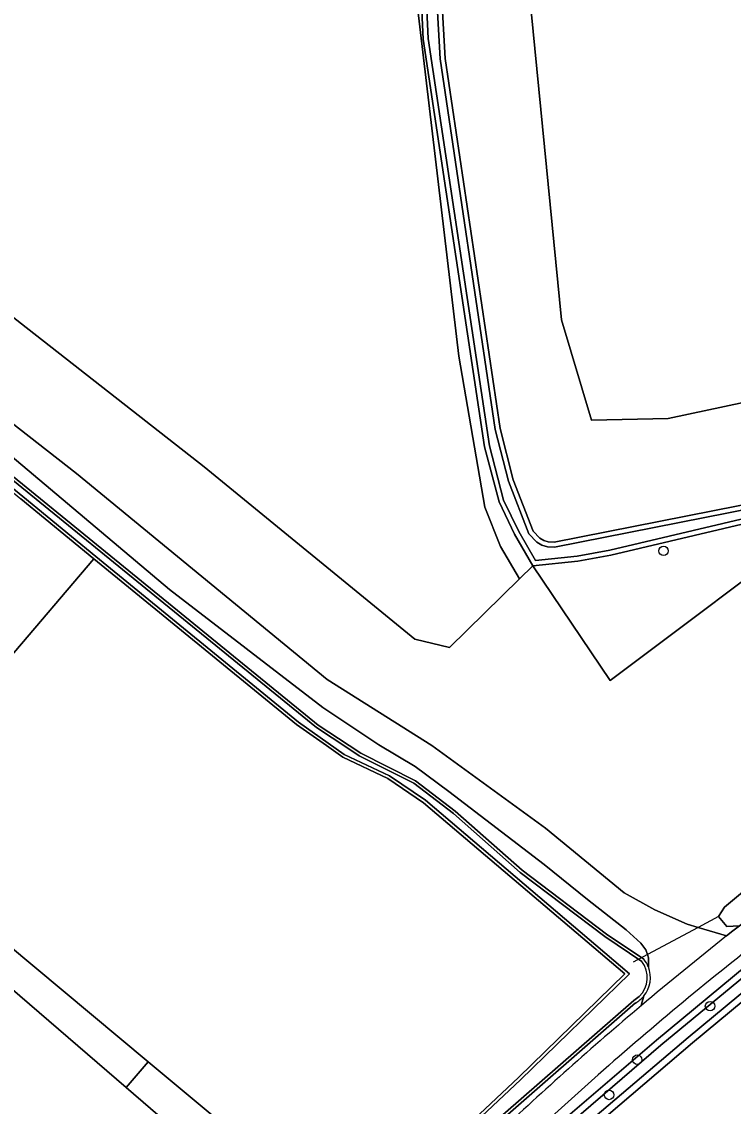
# Model space of a CAD drawing. Extents: x 162879 to 165540, y 384011 to 385181.
# Drawn here: x 164773.1 to 164847, y 384712.5 to 384825.2 of the extents above; entities that cross this region are included whole.
import ezdxf

# ---------------------------------------------------------------- set-up
doc = ezdxf.new("R2010")
doc.units = 0
for name, color, linetype in [('IMGEO_Boom', 7, 'Continuous'), ('IMGEO_Bouwland', 7, 'Continuous'), ('IMGEO_Duiker', 7, 'Continuous'), ('IMGEO_Erf', 7, 'Continuous'), ('IMGEO_Grasland_agrarisch', 7, 'Continuous'), ('IMGEO_Grasland_overig', 7, 'Continuous'), ('IMGEO_Groenvoorziening', 7, 'Continuous'), ('IMGEO_Hek', 7, 'Continuous'), ('IMGEO_Loofbos', 7, 'Continuous'), ('IMGEO_Oever', 7, 'Continuous'), ('IMGEO_Rijbaan_lokaal_gesloten', 7, 'Continuous'), ('IMGEO_Waterloop', 7, 'Continuous')]:
    doc.layers.add(name, color=color, linetype=linetype)

msp = doc.modelspace()

# ---------------------------------------------------------------- linework, layer by layer
at = {"layer": 'IMGEO_Boom'}
for centre in [(164839.72, 384770.23), (164844.55, 384722.92), (164836.99, 384717.36), (164834.06, 384713.69)]:
    msp.add_circle(centre, 0.489, dxfattribs=at)
at = {"layer": 'IMGEO_Bouwland'}
msp.add_lwpolyline([(164824.22, 384844.33), (164829.14, 384794.23), (164832.24, 384783.81), (164840.19, 384783.97), (164891.73, 384794.97), (164905.92, 384797.86), (164902.57, 384813.89), (164898.65, 384830.94)], dxfattribs=at)
at = {"layer": 'IMGEO_Duiker'}
msp.add_lwpolyline([(164845.44, 384732.24), (164843.32, 384731.11), (164838.05, 384728.29), (164836.57, 384727.5)], dxfattribs=at)
at = {"layer": 'IMGEO_Erf'}
msp.add_lwpolyline([(164803.9, 384697.23), (164783.9, 384714.46), (164751.76, 384742.17)], dxfattribs=at)
at = {"layer": 'IMGEO_Grasland_agrarisch'}
for points in [[(164760.1, 384803.94), (164792.03, 384778.95), (164813.9, 384761.07), (164817.51, 384760.18), (164824.77, 384767.33), (164822.79, 384770.69), (164821.15, 384774.78), (164818.48, 384790.46), (164812.31, 384842.56), (164812.27, 384846.7), (164810.39, 384857.89), (164808.75, 384871.21), (164805.99, 384893.72), (164800.7, 384936.87), (164800.32, 384943.73), (164800.51, 384946.1), (164779.33, 384954.69), (164773.39, 384955.99), (164769.11, 384955.68)], [(164771.66, 384758.95), (164780.57, 384769.42), (164772.97, 384775.64)]]:
    msp.add_lwpolyline(points, dxfattribs=at)
msp.add_lwpolyline([(164902.25, 384727.82), (164906.55, 384759.67), (164906.89, 384769.42), (164905.24, 384768.91), (164902.31, 384767.07), (164899.18, 384764.64), (164880.34, 384750), (164874.72, 384745.63), (164842.73, 384719.1), (164823.85, 384703.02), (164810.24, 384687.99), (164789.77, 384659.67), (164892.8, 384686.95), (164898.15, 384705.2)], close=True, dxfattribs=at)
at = {"layer": 'IMGEO_Grasland_overig'}
for points in [[(164749.27, 384802.46), (164749.27, 384805.73), (164752.01, 384810.42), (164752.1, 384810.63), (164751.94, 384810.76), (164749.02, 384806.96), (164748.19, 384807.45), (164747.26, 384808.01), (164745.41, 384805.66), (164743.92, 384803.38), (164744.52, 384802.94), (164745.28, 384802.38), (164744.4, 384800.83), (164757.01, 384790.29), (164803.85, 384752.12), (164807.08, 384750), (164808.29, 384749.21), (164813.96, 384746.34), (164818.1, 384743.18), (164825.05, 384737.04), (164833.8, 384730.41), (164837.69, 384727.79)], [(164838.15, 384727), (164838.15, 384727.95), (164838.05, 384728.29), (164837.9, 384728.78), (164837.36, 384729.45), (164835.83, 384730.86), (164831.82, 384733.99), (164827.34, 384737.65), (164817.44, 384745.21), (164813.92, 384747.81), (164810.17, 384750.08), (164804.34, 384753.95), (164788.42, 384766.2), (164767.19, 384784.08), (164757.76, 384791.76), (164753.36, 384795.76), (164750.45, 384799.15), (164749.53, 384800.94), (164749.27, 384802.46)]]:
    msp.add_lwpolyline(points, dxfattribs=at)
msp.add_arc((164835.3, 384725.89), 3.05, 21.3244, 38.4624, dxfattribs=at)
at = {"layer": 'IMGEO_Groenvoorziening'}
for points in [[(164910, 384785.15), (164903.9, 384788.23), (164903.54, 384787.72), (164904.17, 384786.82), (164906.31, 384783.49), (164896.81, 384775.54), (164894.08, 384771.55), (164891.51, 384768.24), (164883.15, 384761.38), (164873.05, 384755.71), (164846.06, 384733.2), (164845.44, 384732.24), (164846.3, 384731.19), (164847.6, 384731.28), (164849.23, 384732.56), (164903.88, 384777.18)], [(164815.66, 384750.01), (164804.78, 384756.88), (164778.76, 384778.26), (164768.91, 384785.96)], [(164767.19, 384784.08), (164788.42, 384766.2), (164804.34, 384753.95), (164810.17, 384750.08), (164813.92, 384747.81), (164817.44, 384745.21), (164827.34, 384737.65), (164831.82, 384733.99), (164835.83, 384730.86), (164837.36, 384729.45), (164837.9, 384728.78), (164838.05, 384728.29), (164838.15, 384727.95), (164838.15, 384727)], [(164825.66, 384707.95), (164838.99, 384719.4), (164854.99, 384732.64), (164875.97, 384749.93), (164894, 384764.61), (164897.43, 384766.91), (164904.46, 384771), (164906.16, 384771.88), (164907.56, 384772.06), (164908.37, 384771.97), (164909.06, 384771.66), (164909.43, 384771.04), (164909.62, 384770.23), (164909.06, 384761.33), (164908.75, 384759.58), (164896.82, 384686.21)], [(164846.26, 384730.22), (164843.32, 384731.11), (164842.16, 384731.45), (164838.82, 384732.93), (164835.64, 384734.71), (164827.48, 384741.4), (164815.66, 384750.01)], [(164837.41, 384722.98), (164837.67, 384723.98)], [(164837.67, 384723.98), (164837.41, 384722.98)], [(164836.82, 384723.25), (164821.35, 384709.73), (164810.54, 384699.39), (164809.76, 384699.75), (164809.32, 384701.03), (164807.59, 384699.29), (164803.9, 384697.23), (164791.39, 384679.87), (164784.48, 384666.76), (164784.27, 384666.36), (164785.71, 384664.31), (164785.96, 384664.18), (164791.42, 384673.68)], [(164832.95, 384715.79), (164823.24, 384707.07)]]:
    msp.add_lwpolyline(points, dxfattribs=at)
msp.add_lwpolyline([(164814.81, 384744.06), (164811.1, 384746.58), (164806.41, 384748.8), (164804.71, 384750), (164801.62, 384752.18), (164780.57, 384769.42), (164771.66, 384758.95), (164763.9, 384750), (164763.55, 384749.6), (164758.18, 384743.38), (164756.76, 384741.73), (164786.21, 384717.14), (164807.59, 384699.29), (164809.32, 384701.03), (164811.94, 384703.54), (164824.66, 384715.5), (164835.72, 384726.27)], close=True, dxfattribs=at)
for centre, radius, start, end in [((165064.86, 384454.41), 349.43, 127.7732, 131.5827), ((165090.71, 384422.48), 393.01, 128.4609, 130.1271), ((164835.31, 384725.9), 3.05, 320.9473, 21.3214), ((164835.31, 384725.89), 3.04, 299.6525, 320.9757), ((165092.64, 384421.39), 395.09, 130.2392, 133.1516)]:
    msp.add_arc(centre, radius, start, end, dxfattribs=at)
at = {"layer": 'IMGEO_Hek'}
msp.add_lwpolyline([(164750.6, 384743.97), (164751.76, 384742.17), (164783.9, 384714.46)], dxfattribs=at)
at = {"layer": 'IMGEO_Loofbos'}
for points in [[(164816.06, 384838.52), (164817.04, 384821.41), (164822.76, 384782.96), (164824.11, 384777.61), (164826.18, 384772.28), (164826.89, 384771.54), (164827.3, 384771.31), (164827.75, 384771.18), (164828.36, 384771.13), (164872.35, 384779.82), (164895.16, 384783.47), (164896.26, 384783.73), (164898.22, 384784.39), (164900.9, 384785.89), (164903.54, 384787.72), (164903.9, 384788.23), (164903.91, 384788.25), (164901.18, 384789.64), (164896.14, 384794.35), (164891.73, 384794.97), (164840.19, 384783.97), (164832.24, 384783.81), (164829.14, 384794.23), (164824.22, 384844.33)], [(164812.31, 384842.56), (164818.48, 384790.46), (164821.15, 384774.78), (164822.79, 384770.69), (164824.77, 384767.33), (164826.14, 384768.68), (164824.23, 384771.98), (164822.64, 384775.31), (164821.13, 384781.03), (164814.77, 384823.41), (164814.3, 384833.13)], [(164856.23, 384773.31), (164834.17, 384756.76), (164826.14, 384768.68), (164824.77, 384767.33), (164817.51, 384760.18), (164813.9, 384761.07), (164792.03, 384778.95), (164760.1, 384803.94)], [(164768.91, 384785.96), (164778.76, 384778.26), (164804.78, 384756.88), (164815.66, 384750.01), (164827.48, 384741.4), (164835.64, 384734.71), (164838.82, 384732.93), (164842.16, 384731.45), (164843.32, 384731.11), (164846.26, 384730.22), (164846.93, 384730.75), (164847.6, 384731.28), (164846.3, 384731.19), (164845.44, 384732.24), (164846.06, 384733.2), (164873.05, 384755.71)]]:
    msp.add_lwpolyline(points, dxfattribs=at)
for points in [[(164904.17, 384786.82), (164903.54, 384787.72), (164900.9, 384785.89), (164901.62, 384785.75), (164901.77, 384785.51), (164902.01, 384785.12), (164901.8, 384784.41), (164900.46, 384783.44), (164897.76, 384782.24), (164896.12, 384781.68), (164892.21, 384780.79), (164863.18, 384776.14), (164849.08, 384773.3), (164834.25, 384769.79), (164830.83, 384769.16), (164826.14, 384768.68), (164834.17, 384756.76), (164856.23, 384773.31), (164872.18, 384775.67), (164883.8, 384775.28), (164889.47, 384769.4), (164896.81, 384775.54), (164906.31, 384783.49)], [(164786.21, 384717.14), (164756.76, 384741.73), (164752.03, 384745.67), (164750.6, 384743.97), (164751.76, 384742.17), (164783.9, 384714.46)], [(164807.59, 384699.29), (164786.21, 384717.14), (164783.9, 384714.46), (164803.9, 384697.23)]]:
    msp.add_lwpolyline(points, close=True, dxfattribs=at)
at = {"layer": 'IMGEO_Oever'}
for points in [[(164815.55, 384838.48), (164816.52, 384821.36), (164822.25, 384782.86), (164823.62, 384777.46), (164825.73, 384771.99), (164826.57, 384771.12), (164827.1, 384770.83), (164827.66, 384770.66), (164828.4, 384770.61), (164872.44, 384779.31)], [(164872.35, 384779.82), (164828.36, 384771.13), (164827.75, 384771.18), (164827.3, 384771.31), (164826.89, 384771.54), (164826.18, 384772.28), (164824.11, 384777.61), (164822.76, 384782.96), (164817.04, 384821.41), (164816.06, 384838.52)], [(164814.3, 384833.13), (164814.77, 384823.41), (164821.13, 384781.03), (164822.64, 384775.31), (164824.23, 384771.98), (164826.14, 384768.68), (164830.83, 384769.16), (164834.25, 384769.79), (164849.08, 384773.3)], [(164848.97, 384773.8), (164834.14, 384770.3), (164830.75, 384769.67), (164826.42, 384769.23), (164824.69, 384772.23), (164823.12, 384775.49), (164821.64, 384781.14), (164815.29, 384823.46), (164814.82, 384833.17)], [(164757.01, 384790.29), (164744.4, 384800.83), (164745.28, 384802.38), (164744.52, 384802.94), (164743.92, 384803.38), (164742.21, 384800.83), (164772.97, 384775.64), (164780.57, 384769.42), (164801.62, 384752.18), (164804.71, 384750), (164806.41, 384748.8), (164811.1, 384746.58), (164814.81, 384744.06), (164835.72, 384726.27), (164824.66, 384715.5), (164811.94, 384703.54), (164809.32, 384701.03), (164809.76, 384699.75), (164810.54, 384699.39), (164821.35, 384709.73), (164836.82, 384723.25)], [(164837.2, 384723.92), (164836.63, 384723.5), (164821.14, 384709.96), (164810.47, 384699.76), (164810.01, 384699.98), (164809.67, 384700.94), (164812.16, 384703.31), (164824.88, 384715.28), (164836.18, 384726.29), (164815, 384744.31), (164811.26, 384746.85), (164806.57, 384749.07), (164804.89, 384750.25), (164801.8, 384752.43), (164780.77, 384769.66), (164773.17, 384775.88), (164742.63, 384800.89), (164743.58, 384802.32), (164743.94, 384802.59), (164744.39, 384802.56), (164744.54, 384802.2), (164744.55, 384801.72), (164744.01, 384800.75)], [(164744.01, 384800.75), (164756.82, 384790.05), (164803.67, 384751.87), (164806.92, 384749.74), (164808.13, 384748.94), (164813.79, 384746.08), (164817.9, 384742.95), (164824.85, 384736.8), (164833.61, 384730.16), (164837.47, 384727.57)], [(164837.69, 384727.79), (164833.8, 384730.41), (164825.05, 384737.04), (164818.1, 384743.18), (164813.96, 384746.34), (164808.29, 384749.21), (164807.08, 384750), (164803.85, 384752.12), (164757.01, 384790.29)], [(164908.75, 384759.58), (164909.06, 384761.33), (164909.62, 384770.23), (164909.43, 384771.04), (164909.06, 384771.66), (164908.37, 384771.97), (164907.56, 384772.06), (164906.16, 384771.88), (164904.46, 384771), (164897.43, 384766.91), (164894, 384764.61), (164875.97, 384749.93), (164854.99, 384732.64), (164838.99, 384719.4), (164825.66, 384707.95), (164812.21, 384695.16), (164809.7, 384692.31), (164808.98, 384690.03), (164810.24, 384687.99), (164823.85, 384703.02), (164842.73, 384719.1), (164874.72, 384745.63)], [(164826.15, 384707.41), (164839.45, 384718.85), (164855.45, 384732.08), (164876.43, 384749.37), (164894.43, 384764.02), (164897.81, 384766.3), (164904.8, 384770.36), (164906.38, 384771.17), (164907.57, 384771.33), (164908.18, 384771.26), (164908.55, 384771.09), (164908.75, 384770.76), (164908.89, 384770.17), (164908.34, 384761.41), (164908.11, 384760.09)], [(164907.35, 384759.86), (164907.32, 384759.93), (164907.29, 384760.14), (164907.64, 384770.12), (164907.04, 384770.39), (164904.93, 384769.58), (164901.89, 384767.66), (164898.74, 384765.21), (164879.9, 384750.57), (164874.27, 384746.2), (164842.27, 384719.66), (164823.35, 384703.54)]]:
    msp.add_lwpolyline(points, dxfattribs=at)
for centre, radius, start, end in [((164835.31, 384725.89), 2.73, 313.8221, 37.7943), ((164835.3, 384725.89), 3.05, 21.3244, 38.4624), ((164835.31, 384725.9), 3.05, 320.9473, 21.3214), ((164835.31, 384725.89), 3.04, 299.6525, 320.9757)]:
    msp.add_arc(centre, radius, start, end, dxfattribs=at)
at = {"layer": 'IMGEO_Rijbaan_lokaal_gesloten'}
for points in [[(164903.88, 384777.18), (164849.23, 384732.56), (164847.6, 384731.28), (164846.93, 384730.75), (164846.26, 384730.22)], [(164823.24, 384707.07), (164832.95, 384715.79)]]:
    msp.add_lwpolyline(points, dxfattribs=at)
for centre, radius, start, end in [((165064.86, 384454.41), 349.43, 127.7732, 131.5827), ((165090.71, 384422.48), 393.01, 128.4609, 130.1271), ((165092.64, 384421.39), 395.09, 130.2392, 133.1516)]:
    msp.add_arc(centre, radius, start, end, dxfattribs=at)
at = {"layer": 'IMGEO_Waterloop'}
for points in [[(164872.44, 384779.31), (164828.4, 384770.61), (164827.66, 384770.66), (164827.1, 384770.83), (164826.57, 384771.12), (164825.73, 384771.99), (164823.62, 384777.46), (164822.25, 384782.86), (164816.52, 384821.36), (164815.55, 384838.48)], [(164814.82, 384833.17), (164815.29, 384823.46), (164821.64, 384781.14), (164823.12, 384775.49), (164824.69, 384772.23), (164826.42, 384769.23), (164830.75, 384769.67), (164834.14, 384770.3), (164848.97, 384773.8)], [(164744.01, 384800.75), (164744.55, 384801.72), (164744.54, 384802.2), (164744.39, 384802.56), (164743.94, 384802.59), (164743.58, 384802.32), (164742.63, 384800.89), (164773.17, 384775.88), (164780.77, 384769.66), (164801.8, 384752.43), (164804.89, 384750.25), (164806.57, 384749.07), (164811.26, 384746.85), (164815, 384744.31), (164836.18, 384726.29), (164824.88, 384715.28), (164812.16, 384703.31), (164809.67, 384700.94), (164810.01, 384699.98), (164810.47, 384699.76), (164821.14, 384709.96), (164836.63, 384723.5), (164837.2, 384723.92)], [(164837.47, 384727.57), (164833.61, 384730.16), (164824.85, 384736.8), (164817.9, 384742.95), (164813.79, 384746.08), (164808.13, 384748.94), (164806.92, 384749.74), (164803.67, 384751.87), (164756.82, 384790.05), (164744.01, 384800.75)], [(164908, 384759.81), (164908.05, 384759.9), (164908.08, 384759.99), (164908.11, 384760.09), (164908.34, 384761.41), (164908.89, 384770.17), (164908.75, 384770.76), (164908.55, 384771.09), (164908.18, 384771.26), (164907.57, 384771.33), (164906.38, 384771.17), (164904.8, 384770.36), (164897.81, 384766.3), (164894.43, 384764.02), (164876.43, 384749.37), (164855.45, 384732.08), (164839.45, 384718.85), (164826.15, 384707.41)], [(164823.35, 384703.54), (164842.27, 384719.66), (164874.27, 384746.2), (164879.9, 384750.57), (164898.74, 384765.21), (164901.89, 384767.66), (164904.93, 384769.58), (164907.04, 384770.39), (164907.64, 384770.12), (164907.29, 384760.14)]]:
    msp.add_lwpolyline(points, dxfattribs=at)
msp.add_arc((164835.31, 384725.89), 2.73, 313.8221, 37.7943, dxfattribs=at)

doc.saveas('drawing.dxf')
